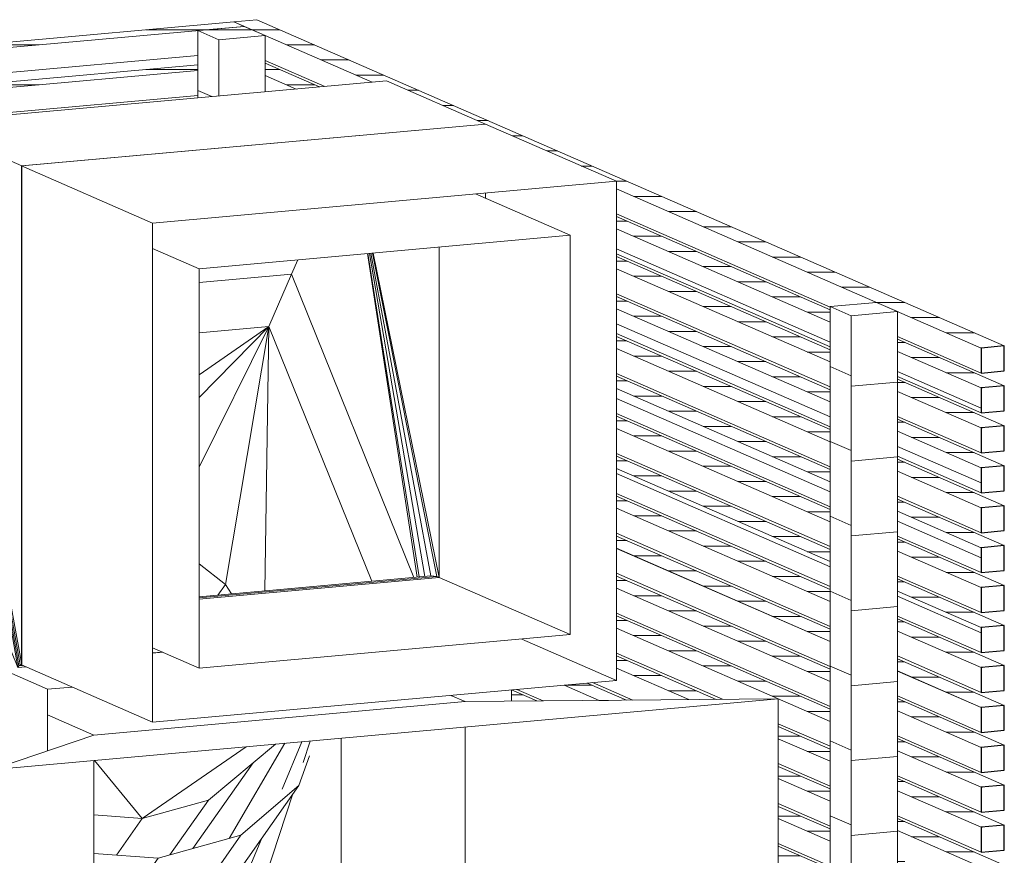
# Model space of a CAD drawing. Header units: millimetres. Extents: x -2180 to 91692, y -6418 to 21859.
# Tile 480 of 482: x 78170 to 80102, y 9728 to 11369. Entities that reach past the tile are written whole.
import ezdxf

# ---------------------------------------------------------------- set-up
doc = ezdxf.new("R2010")
doc.units = ezdxf.units.MM
for name, color, linetype, lineweight in [('Duct Fittings-1', 7, 'Continuous', 9), ('Ducts-1', 7, 'Continuous', 9), ('Generic Models', 7, 'Continuous', 9), ('Generic Models-2', 7, 'Continuous', 25), ('IfcCovering_INSULATION-1', 7, 'Continuous', 9)]:
    doc.layers.add(name, color=color, linetype=linetype, lineweight=lineweight)
doc.layers.add('Generic Models-10', color=7, linetype='Continuous', lineweight=9, true_color=0x404040)
pattern_1 = [(0, (24731.177, -5763.122), (0, 29.76), [])]
pattern_2 = [(0, (24731.177, -5841.53), (0, 29.76), [])]
pattern_3 = [(336.405, (53484.58, 111.28), (0.0007, 147.01774), [])]

# ---------------------------------------------------------------- blocks, each defined once
blk = doc.blocks.new('Family - 3969-2248130-3D-kunsti lähteülesanne')
at = {"layer": 'IfcCovering_INSULATION-1'}
for p, q in [((19705, 10160), (19775.5, 10166.3)), ((19948.4, 10053.7), (19705, 10160)), ((19705, 9179.9), (19705, 10160)), ((19996.7, 10058), (19948.4, 10053.7)), ((19948.4, 10053.7), (19948.4, 9933.2)), ((20858.8, 10030.3), (20858.8, 10052.6)), ((19705, 9179.9), (19837.1, 9122.2))]:
    blk.add_line(p, q, dxfattribs=at)
blk = doc.blocks.new('BAKK-1-080-0801 - 3989-2248132-3D-kunsti lähteülesanne')
at = {"layer": 'Ducts-1'}
for p, q in [((20767.8, 10029.5), (20039.4, 9963.9)), ((20739.6, 10041.8), (20767.8, 10029.5)), ((20039.4, 9963.9), (19948.4, 10003.6)), ((20767.8, 9245.4), (20767.8, 9979.5)), ((20524.4, 9957.6), (20524.4, 9351.7)), ((20039.4, 9913.9), (20039.4, 9179.8)), ((20524.4, 9351.7), (20039.4, 9308)), ((20524.4, 9351.7), (20767.8, 9245.4)), ((20039.4, 9179.8), (20767.8, 9245.4))]:
    blk.add_line(p, q, dxfattribs=at)
blk = doc.blocks.new('DirectShapeType 3998 - 4023-2248134-3D-kunsti lähteülesanne')
at = {"layer": 'Duct Fittings-1'}
for p, q in [((19837.1, 9895.6), (21382.5, 10034.9)), ((20039.4, 9963.9), (20767.8, 10029.5)), ((20767.8, 10029.5), (21382.5, 10034.9)), ((21382.5, 10034.9), (21382.5, 9133.5)), ((20767.8, 9979.5), (20767.8, 9245.4)), ((19837.1, 9895.6), (20039.4, 9963.9)), ((20039.4, 9179.8), (20039.4, 9913.9)), ((19837.1, 8994.3), (19837.1, 9895.6)), ((20767.8, 9245.4), (20039.4, 9179.8)), ((21382.5, 9133.5), (20767.8, 9245.4)), ((20039.4, 9179.8), (19837.1, 8994.3)), ((21382.5, 9133.5), (19837.1, 8994.3))]:
    blk.add_line(p, q, dxfattribs=at)
blk = doc.blocks.new('Family - 4152-2248135-3D-kunsti lähteülesanne')
at = {"layer": 'IfcCovering_INSULATION-1'}
for p, q in [((19703.2, 11166.4), (20613.7, 11248.4)), ((20808, 11163.5), (20613.7, 11248.4)), ((19576.4, 10872.8), (19703.2, 11166.4)), ((19703.2, 11166.4), (19889.7, 10096.3)), ((19703.2, 11166.4), (19891.9, 10099.9)), ((19703.2, 11166.4), (19894.6, 10101.6)), ((19703.2, 11166.4), (19897.6, 10101.4)), ((19703.2, 11166.4), (19897.6, 11081.5)), ((20808, 11163.5), (19897.6, 11081.5)), ((19897.6, 11081.5), (19897.6, 10101.4)), ((20808, 11017.6), (20808, 11028.1)), ((19889.7, 10096.3), (19576.4, 10872.8)), ((20154.6, 10125.1), (20173.6, 10126.8)), ((20154.6, 10124.5), (20174.6, 10126.3)), ((19891.9, 10099.9), (19889.7, 10096.3)), ((19905.9, 10097.7), (19889.7, 10096.3)), ((19894.6, 10101.6), (19891.9, 10099.9)), ((19891.9, 10099.9), (19899.4, 10100.6)), ((19897.6, 10101.4), (19894.6, 10101.6))]:
    blk.add_line(p, q, dxfattribs=at)
blk = doc.blocks.new('DirectShapeType 4064 - 4223-2248137-3D-kunsti lähteülesanne')
at = {"layer": 'Duct Fittings-1'}
for p, q in [((20717, 10273.2), (20717, 10921.9)), ((20673.8, 10274), (20576.1, 10909.2)), ((20677.8, 10274.4), (20577.2, 10909.3)), ((20688.8, 10275.3), (20580.1, 10909.6)), ((20700.6, 10276.4), (20583.1, 10909.8)), ((20712.2, 10275.3), (20586.1, 10910.1)), ((20717, 10273.2), (20587.2, 10910.2)), ((20439.2, 10896.9), (20427.1, 10869)), ((20245.6, 10852.7), (20427.1, 10869)), ((20427.1, 10869), (20667.5, 10273.4)), ((20245.6, 10235.4), (20700.6, 10276.4)), ((20712.2, 10275.3), (20245.6, 10233.2)), ((20245.6, 10230.7), (20717, 10273.2)), ((20700.6, 10276.4), (20712.2, 10275.3)), ((20712.2, 10275.3), (20717, 10273.2))]:
    blk.add_line(p, q, dxfattribs=at)
blk = doc.blocks.new('Family - 19141-2248218-3D-kunsti lähteülesanne')
at = {"layer": 'IfcCovering_INSULATION-1'}
for p, q in [((19705, 10160), (19775.5, 10166.3)), ((19705, 10160), (19616, 9863.4)), ((19705, 10160), (19619.5, 9896.3)), ((19705, 9179.9), (19705, 10160)), ((19439.9, 9276.5), (19368.1, 9037.4)), ((19417.8, 9274.5), (19402.7, 9228)), ((19402.7, 9228), (19368.1, 9037.4)), ((19705, 9179.9), (19368.1, 9037.4)), ((19705, 9179.9), (19455.6, 8910.1)), ((19705, 9179.9), (19533.9, 8778.9)), ((19705, 9179.9), (19649.1, 8609.9)), ((19705, 9179.9), (19823.3, 8588.3)), ((20399.4, 9045), (19997.5, 8641.3)), ((20412.1, 9045.3), (20145.2, 8760.9)), ((19368.1, 9037.4), (19382.2, 8962.4)), ((20355.7, 9041), (19823.3, 8588.3)), ((19997.5, 8641.3), (20145.2, 8760.9)), ((19554.4, 8669.5), (19649.1, 8609.9)), ((19823.3, 8588.3), (19997.5, 8641.3)), ((19649.1, 8609.9), (19823.3, 8588.3))]:
    blk.add_line(p, q, dxfattribs=at)
blk = doc.blocks.new('DirectShapeType 19034 - 19209-2248220-3D-kunsti lähteülesanne')
at = {"layer": 'Duct Fittings-1'}
for p, q in [((20524.4, 9957.6), (20524.4, 9351.7)), ((20414.2, 9947.6), (20304.8, 9761)), ((20447.4, 9950.6), (20408.7, 9857.4)), ((20464, 9952.1), (20450, 9909.6)), ((20429.8, 9848.2), (20258.7, 9327.8)), ((20368.7, 9761.4), (20185.8, 9321.2)), ((20202.8, 9587), (20080.9, 9378.8)), ((20080.9, 9378.8), (20039.4, 9404.9)), ((20122.5, 9315.5), (20080.9, 9378.8)), ((20524.4, 9351.7), (20039.4, 9308))]:
    blk.add_line(p, q, dxfattribs=at)
blk = doc.blocks.new('Family - 25665-2248259-3D-kunsti lähteülesanne')
at = {"layer": 'Generic Models'}
for p, q in [((19636.9, 10408), (19576.2, 10356)), ((19528.4, 10221.1), (19576.2, 10356)), ((19554.4, 10324.9), (19576.2, 10356)), ((19518.4, 10297.1), (19554.4, 10324.9)), ((19457.9, 10273.2), (19530.5, 10306.5)), ((19531.6, 10304.4), (19518.4, 10297.1)), ((19395.4, 10259.6), (19427, 10266.6)), ((19427, 10266.6), (19473.6, 10276.6)), ((19435.2, 10260.6), (19427, 10266.6)), ((19466.8, 10274.9), (19473.6, 10276.6)), ((19507, 10208.3), (19474.5, 10232)), ((19507, 10208.3), (19513.7, 10209.8)), ((19513.7, 10209.8), (19520.1, 10212.7)), ((19520.1, 10212.7), (19525.2, 10216.7)), ((19528.4, 10221.1), (19525.2, 10216.7)), ((20441.6, 9864.9), (20462.1, 9922.7)), ((20297.7, 9660.4), (20441.6, 9864.9)), ((20327.9, 9767.4), (20441.6, 9864.9)), ((20327.9, 9767.4), (20165.6, 9722.1)), ((20039.4, 9731.5), (20165.6, 9722.1)), ((20297.7, 9660.4), (20060.2, 9476.7)), ((20039.4, 9465.1), (20060.2, 9476.7)), ((19457.7, 9275.8), (19468.2, 9278))]:
    blk.add_line(p, q, dxfattribs=at)
at = {"layer": 'IfcCovering_INSULATION-1'}
for p, q in [((19565.1, 10324.6), (19635.2, 10378.8)), ((19568.6, 10334.5), (19635.2, 10379.3)), ((19554.4, 10324.9), (19525.2, 10216.7)), ((19629.1, 10277.2), (19562.2, 10316.5)), ((19473.6, 10276.6), (19518.4, 10297.1)), ((19520.1, 10212.7), (19518.4, 10297.1)), ((19397.1, 10259.7), (19427.6, 10266.2)), ((19513.7, 10209.8), (19473.6, 10276.6)), ((19531, 10228.6), (19628.9, 10273.4)), ((19495.9, 10212.6), (19499.2, 10214.1)), ((20212, 9602.7), (20327.9, 9767.4)), ((20082.7, 9604.4), (20165.6, 9722.1)), ((20297.7, 9660.4), (20212, 9602.7)), ((20039.4, 9621.6), (20082.7, 9604.4)), ((20039.4, 9570.9), (20082.7, 9604.4)), ((20082.7, 9604.4), (20212, 9602.7)), ((20039.4, 9469.2), (20212, 9602.7))]:
    blk.add_line(p, q, dxfattribs=at)
blk = doc.blocks.new('BAKB-1-0801 - 25865-2248261-3D-kunsti lähteülesanne')
at = {"layer": 'Duct Fittings-1'}
for p, q in [((20245.6, 10300.2), (20297.4, 10259.6)), ((19572.6, 10215), (19628, 10257.9)), ((19605.4, 10171.9), (19627.8, 10255.1)), ((20282.7, 10238.7), (20297.4, 10259.6)), ((20297.4, 10259.6), (20309.4, 10241.2)), ((19517.6, 10192.9), (19582.3, 10222.6)), ((19519.8, 10190.9), (19572.6, 10215)), ((19573.9, 10147.5), (19572.6, 10215)), ((19605.4, 10171.9), (19624.5, 10199)), ((19644.7, 10077.6), (19624.5, 10199)), ((19573.9, 10147.5), (19605.4, 10171.9)), ((19630.9, 10058), (19605.4, 10171.9)), ((19548, 10135.7), (19573.9, 10147.5)), ((19608.1, 10040.3), (19573.9, 10147.5)), ((19630.9, 10058), (19644.7, 10077.6)), ((19667.1, 10043.2), (19644.7, 10077.6)), ((19608.1, 10040.3), (19630.9, 10058)), ((19657, 10012.1), (19630.9, 10058)), ((19593.6, 10033.7), (19608.1, 10040.3)), ((19642.6, 9967.5), (19608.1, 10040.3)), ((20233.4, 9741.1), (20351.8, 9909.4)), ((20264.1, 9836), (20134.2, 9799.8)), ((20188.4, 9728.5), (20264.1, 9836)), ((20134.2, 9799.8), (20039.4, 9806.9)), ((20083.9, 9728.2), (20134.2, 9799.8))]:
    blk.add_line(p, q, dxfattribs=at)
blk = doc.blocks.new('DirectShapeType 25875 - 25960-2248263-3D-kunsti lähteülesanne')
at = {"layer": 'Duct Fittings-1'}
for p, q in [((20245.6, 10753.9), (20382.7, 10766.2)), ((20382.7, 10766.2), (20245.6, 10671.4)), ((20382.7, 10766.2), (20245.6, 10626.7)), ((20382.7, 10766.2), (20245.6, 10489.9)), ((20382.7, 10766.2), (20297.4, 10259.6)), ((20382.7, 10766.2), (20374.7, 10247)), ((20382.7, 10766.2), (20584.6, 10266)), ((19642.2, 10496.8), (19624.5, 10199)), ((19650.9, 10475.3), (19644.7, 10077.6)), ((20297.4, 10259.6), (20245.6, 10300.2)), ((20309.4, 10241.2), (20297.4, 10259.6)), ((19624.5, 10199), (19644.7, 10077.6)), ((19678.3, 10077.8), (19644.7, 10077.6)), ((19644.7, 10077.6), (19667.1, 10043.2)), ((20338.1, 9940.8), (20134.2, 9799.8)), ((20395.5, 9946), (20264.1, 9836)), ((20040.6, 9914), (20134.2, 9799.8)), ((20134.2, 9799.8), (20264.1, 9836)), ((20039.4, 9806.9), (20134.2, 9799.8))]:
    blk.add_line(p, q, dxfattribs=at)
blk = doc.blocks.new('katuse varjestus2 - katuse varjestus-2278579-3D-kunsti lähteülesanne')
at = {"layer": 'Generic Models-10'}
h = blk.add_hatch(dxfattribs=at)
h.set_pattern_fill('FP_82', color=256, style=0, pattern_type=2)
h.set_pattern_definition(pattern_1)
h.paths.add_polyline_path([(18331.3, 11174.9), (20334.4, 11355.4), (20313.7, 11364.4), (18310.7, 11183.9)], flags=0)
h = blk.add_hatch(dxfattribs=at)
h.set_pattern_fill('FP_82', color=256, style=0, pattern_type=2)
h.set_pattern_definition(pattern_1)
h.paths.add_polyline_path([(21780.6, 10723.7), (21826.1, 10727.8), (20359.2, 11368.5), (20313.7, 11364.4), (20585.2, 11245.8), (20613.7, 11248.4), (21065, 11050.8), (21065, 11036.3), (21185.8, 10983.5)], flags=0)
h = blk.add_hatch(dxfattribs=at)
h.set_pattern_fill('FP_115', color=256, style=0, pattern_type=2)
h.set_pattern_definition(pattern_1)
h.paths.add_polyline_path([(21525.4, 10787.2), (21616.4, 10795.4), (21575.1, 10813.5), (21484, 10805.3)], flags=0)
h.paths.add_polyline_path([(18372.7, 11156.8), (18463.7, 11165), (18422.4, 11183.1), (18331.3, 11174.9)], flags=0)
h.paths.add_polyline_path([(20284.7, 11329.1), (20375.7, 11337.3), (20333.1, 11355.3), (20243.3, 11347.2)], flags=0)
h = blk.add_hatch(dxfattribs=at)
h.set_pattern_fill('FP_81', color=256, style=0, pattern_type=2)
h.set_pattern_definition([(5.15, (-8510.07, 12039.08), (-0.0009, 147.0184), [])])
h.paths.add_polyline_path([(19226.2, 9207.5), (19227.9, 9217), (19225.4, 9216.8)], flags=0)
h.paths.add_polyline_path([(19223.1, 9246), (19233.3, 9246.9), (19234.4, 9258), (19222.2, 9256.9), (19222.7, 9250.9)], flags=0)
h.paths.add_polyline_path([(18463.7, 10196.9), (19493.9, 10289.7), (19532, 10307.6), (19554.4, 10324.9), (19568.8, 10345.5), (18463.7, 10245.9), (18463.7, 10227.4)], flags=0)
h.paths.add_polyline_path([(18463.7, 10275.3), (19601.8, 10377.8), (19636.9, 10408), (19638.2, 10430.1), (18463.7, 10324.3), (18463.7, 10285.8)], flags=0)
h.paths.add_polyline_path([(18463.7, 10353.7), (19640, 10459.7), (19641.4, 10498.7), (19637.5, 10508.5), (18463.7, 10402.7), (18463.7, 10390.8)], flags=0)
h.paths.add_polyline_path([(18463.7, 10432.1), (19626, 10536.9), (19607, 10584.1), (18463.7, 10481.1), (18463.7, 10469.2)], flags=0)
h.paths.add_polyline_path([(18463.7, 10510.5), (19595.5, 10612.5), (19576.4, 10659.8), (18463.7, 10559.5), (18463.7, 10547.6)], flags=0)
h.paths.add_polyline_path([(18463.7, 10588.9), (19565, 10688.2), (19545.9, 10735.5), (18463.7, 10637.9), (18463.7, 10626)], flags=0)
h.paths.add_polyline_path([(18463.7, 10667.3), (19534.5, 10763.8), (19532, 10770), (19551.1, 10814.3), (18463.7, 10716.3), (18463.7, 10704.4)], flags=0)
h.paths.add_polyline_path([(18463.7, 10745.7), (19564.3, 10844.9), (19586.4, 10895.9), (18463.7, 10794.8), (18463.7, 10782.8)], flags=0)
h.paths.add_polyline_path([(18463.7, 10824.2), (19599.6, 10926.5), (19621.6, 10977.5), (18463.7, 10873.2), (18463.7, 10861.2)], flags=0)
h.paths.add_polyline_path([(18463.7, 10902.6), (19634.8, 11008.1), (19656.9, 11059.1), (18463.7, 10951.6), (18463.7, 10939.6)], flags=0)
h.paths.add_polyline_path([(18463.7, 10981), (19670.1, 11089.7), (19692.1, 11140.7), (18463.7, 11030), (18463.7, 11018.1)], flags=0)
h.paths.add_polyline_path([(18463.7, 11059.4), (20243.3, 11219.8), (20243.3, 11268.8), (18463.7, 11107.9), (18463.7, 11070.9)], flags=0)
h.paths.add_polyline_path([(18463.7, 11137.8), (20243.3, 11298.2), (20243.3, 11347.2), (18422.4, 11183.1), (18463.7, 11165), (18463.7, 11145)], flags=0)
h = blk.add_hatch(dxfattribs=at)
h.set_pattern_fill('FP_116', color=256, style=0, pattern_type=2)
h.set_pattern_definition(pattern_3)
h.paths.add_polyline_path([(20243.3, 11215), (20284.7, 11218.8), (20284.7, 11329.1), (20243.3, 11347.2), (20243.3, 11219.8)], flags=0)
h = blk.add_hatch(dxfattribs=at)
h.set_pattern_fill('FP_118', color=256, style=0, pattern_type=2)
h.set_pattern_definition([(5.15, (-8468.72, 12021.01), (-0.0009, 147.0184), [])])
h.paths.add_polyline_path([(20347.2, 8976.1), (20375.7, 8978.6), (20375.7, 9006.5), (20354, 8983.4)], flags=0)
h.paths.add_polyline_path([(20284.7, 11218.8), (20375.7, 11227), (20375.7, 11337.3), (20284.7, 11329.1), (20284.7, 11223.5)], flags=0)
h = blk.add_hatch(dxfattribs=at)
h.set_pattern_fill('FP_98', color=256, style=0, pattern_type=2)
h.set_pattern_definition([(336.405, (53575.63, 119.49), (0.0007, 147.01774), [])])
h.paths.add_polyline_path([(21780.6, 8322.4), (21780.6, 8371.4), (21616.4, 8443.1), (21616.4, 8436.7), (21537.7, 8428.5), (21740.4, 8340)], flags=0)
h.paths.add_polyline_path([(21780.6, 8400.8), (21780.6, 8449.8), (21616.4, 8521.5), (21616.4, 8472.5), (21740.4, 8418.4)], flags=0)
h.paths.add_polyline_path([(21484, 8451.9), (21484, 8501), (20375.7, 8985), (20375.7, 8978.6), (20347.2, 8976.1), (20328.8, 8956.5), (21463.1, 8461.1)], flags=0)
h.paths.add_polyline_path([(21780.6, 8479.2), (21780.6, 8528.2), (21616.4, 8599.9), (21616.4, 8550.9), (21740.4, 8496.8)], flags=0)
h.paths.add_polyline_path([(21484, 8530.4), (21484, 8579.4), (20413, 9046.2), (20381, 9012.1), (21463.1, 8539.5)], flags=0)
h.paths.add_polyline_path([(21780.6, 8557.7), (21780.6, 8606.7), (21616.4, 8678.3), (21616.4, 8629.3), (21740.4, 8575.2)], flags=0)
h.paths.add_polyline_path([(21484, 8608.8), (21484, 8657.8), (20563.7, 9059.8), (20470.7, 9051.4), (21463.1, 8617.9)], flags=0)
h.paths.add_polyline_path([(21780.6, 8636.1), (21780.6, 8685.1), (21616.4, 8756.8), (21616.4, 8707.8), (21740.4, 8653.6)], flags=0)
h.paths.add_polyline_path([(21484, 8687.2), (21484, 8736.2), (20712.5, 9073.2), (20619.5, 9064.8), (21476.4, 8690.5)], flags=0)
h.paths.add_polyline_path([(21780.6, 8714.5), (21780.6, 8763.5), (21616.4, 8835.2), (21616.4, 8786.2), (21740.4, 8732)], flags=0)
h.paths.add_polyline_path([(21484, 8765.6), (21484, 8814.6), (20861.3, 9086.6), (20768.3, 9078.2), (21463.1, 8774.7)], flags=0)
h.paths.add_polyline_path([(21780.6, 8792.9), (21780.6, 8841.9), (21616.4, 8913.6), (21616.4, 8864.6), (21740.4, 8810.4)], flags=0)
h.paths.add_polyline_path([(21484, 8844), (21484, 8893), (21010.1, 9100), (20917.1, 9091.6), (21463.1, 8853.1)], flags=0)
h.paths.add_polyline_path([(21780.6, 8871.3), (21780.6, 8920.3), (21616.4, 8992), (21616.4, 8943), (21740.4, 8888.9)], flags=0)
h.paths.add_polyline_path([(21484, 8922.4), (21484, 8971.4), (21159, 9113.4), (21065.9, 9105), (21463.1, 8931.6)], flags=0)
h.paths.add_polyline_path([(21780.6, 8949.7), (21780.6, 8998.7), (21616.4, 9070.4), (21616.4, 9021.4), (21740.4, 8967.3)], flags=0)
h.paths.add_polyline_path([(21484, 9000.8), (21484, 9049.8), (21307.8, 9126.8), (21214.8, 9118.4), (21463.1, 9010)], flags=0)
h.paths.add_polyline_path([(21780.6, 9028.1), (21780.6, 9077.1), (21616.4, 9148.8), (21616.4, 9099.8), (21741.3, 9045.3)], flags=0)
h.paths.add_polyline_path([(21484, 9079.2), (21484, 9128.2), (21382.5, 9172.6), (21382.5, 9133.5), (21363.6, 9131.8), (21463.1, 9088.4)], flags=0)
h.paths.add_polyline_path([(21780.6, 9106.5), (21780.6, 9155.5), (21616.4, 9227.2), (21616.4, 9178.2), (21740.4, 9124.1)], flags=0)
h.paths.add_polyline_path([(21484, 9157.6), (21484, 9206.6), (21382.5, 9251), (21382.5, 9202), (21463.1, 9166.8)], flags=0)
h.paths.add_polyline_path([(21780.6, 9184.9), (21780.6, 9233.9), (21616.4, 9305.6), (21616.4, 9256.6), (21740.4, 9202.5)], flags=0)
h.paths.add_polyline_path([(21484, 9236), (21484, 9285), (21382.5, 9328.6), (21382.5, 9280.4), (21463.1, 9245.2)], flags=0)
h.paths.add_polyline_path([(21780.6, 9263.3), (21780.6, 9312.3), (21616.4, 9384), (21616.4, 9335), (21740.4, 9280.9)], flags=0)
h.paths.add_polyline_path([(21484, 9314.5), (21484, 9363.5), (21382.5, 9407.8), (21382.5, 9358.8), (21463.1, 9323.6)], flags=0)
h.paths.add_polyline_path([(21780.6, 9341.7), (21780.6, 9390.8), (21616.4, 9462.4), (21616.4, 9413.4), (21740.4, 9359.3)], flags=0)
h.paths.add_polyline_path([(21484, 9392.9), (21484, 9441.9), (21382.5, 9486.2), (21382.5, 9437.2), (21463.1, 9402)], flags=0)
h.paths.add_polyline_path([(21780.6, 9420.2), (21780.6, 9469.2), (21616.4, 9540.9), (21616.4, 9491.8), (21740.4, 9437.7)], flags=0)
h.paths.add_polyline_path([(21484, 9471.3), (21484, 9520.3), (21382.5, 9564.6), (21382.5, 9515.6), (21463.1, 9480.4)], flags=0)
h.paths.add_polyline_path([(21780.6, 9498.6), (21780.6, 9547.6), (21616.4, 9619.3), (21616.4, 9570.3), (21740.4, 9516.1)], flags=0)
h.paths.add_polyline_path([(21484, 9549.7), (21484, 9598.7), (21382.5, 9643), (21382.5, 9594), (21463.1, 9558.8)], flags=0)
h.paths.add_polyline_path([(21780.6, 9577), (21780.6, 9626), (21616.4, 9697.7), (21616.4, 9648.7), (21740.4, 9594.5)], flags=0)
h.paths.add_polyline_path([(21484, 9628.1), (21484, 9677.1), (21382.5, 9721.4), (21382.5, 9672.4), (21421.5, 9655.4)], flags=0)
h.paths.add_polyline_path([(21780.6, 9655.4), (21780.6, 9704.4), (21616.4, 9776.1), (21616.4, 9727.1), (21740.4, 9673)], flags=0)
h.paths.add_polyline_path([(21484, 9706.5), (21484, 9755.5), (21382.5, 9799.9), (21382.5, 9750.8), (21421.5, 9733.8)], flags=0)
h.paths.add_polyline_path([(21780.6, 9733.8), (21780.6, 9782.8), (21616.4, 9854.5), (21616.4, 9805.5), (21740.4, 9751.4)], flags=0)
h.paths.add_polyline_path([(21484, 9784.9), (21484, 9833.9), (21382.5, 9878.3), (21382.5, 9829.3), (21421.5, 9812.2)], flags=0)
h.paths.add_polyline_path([(21780.6, 9812.2), (21780.6, 9861.2), (21616.4, 9932.1), (21616.4, 9883.9), (21740.4, 9829.8)], flags=0)
h.paths.add_polyline_path([(21484, 9863.3), (21484, 9912.3), (21382.5, 9956.7), (21382.5, 9907.7), (21421.5, 9890.6)], flags=0)
h.paths.add_polyline_path([(21780.6, 9890.6), (21780.6, 9939.6), (21616.4, 10011.3), (21616.4, 9962.3), (21740.4, 9908.2)], flags=0)
h.paths.add_polyline_path([(21484, 9941.7), (21484, 9990.7), (21065, 10173.7), (21065, 10124.7), (21272.9, 10034), (21382.5, 10034.9), (21382.5, 9986.1), (21421.5, 9969)], flags=0)
h.paths.add_polyline_path([(21780.6, 9969), (21780.6, 10018), (21616.4, 10089.7), (21616.4, 10040.7), (21740.4, 9986.6)], flags=0)
h.paths.add_polyline_path([(21484, 10020.1), (21484, 10069.1), (21065, 10252.2), (21065, 10203.2), (21421.5, 10047.4)], flags=0)
h.paths.add_polyline_path([(20920.9, 10030.9), (21030.9, 10031.8), (20962.1, 10061.9), (20869.1, 10053.5), (20911.7, 10034.9)], flags=0)
h.paths.add_polyline_path([(21096.9, 10032.4), (21206.9, 10033.4), (21065, 10095.3), (21065, 10071.2), (21017.9, 10066.9), (21091.2, 10034.9)], flags=0)
h.paths.add_polyline_path([(21780.6, 10047.4), (21780.6, 10096.4), (21616.4, 10168.1), (21616.4, 10119.1), (21740.4, 10065)], flags=0)
h.paths.add_polyline_path([(21484, 10098.5), (21484, 10147.6), (21065, 10330.6), (21065, 10281.6), (21421.5, 10125.8)], flags=0)
h.paths.add_polyline_path([(21780.6, 10125.8), (21780.6, 10174.9), (21616.4, 10246.5), (21616.4, 10197.5), (21740.4, 10143.4)], flags=0)
h.paths.add_polyline_path([(21484, 10177), (21484, 10226), (21065, 10409), (21065, 10360), (21421.5, 10204.3)], flags=0)
h.paths.add_polyline_path([(21780.6, 10204.3), (21780.6, 10253.3), (21616.4, 10325), (21616.4, 10275.9), (21740.4, 10221.8)], flags=0)
h.paths.add_polyline_path([(21484, 10255.4), (21484, 10304.4), (21065, 10487.4), (21065, 10438.4), (21421.5, 10282.7)], flags=0)
h.paths.add_polyline_path([(21780.6, 10282.7), (21780.6, 10331.7), (21616.4, 10403.4), (21616.4, 10354.4), (21740.4, 10300.2)], flags=0)
h.paths.add_polyline_path([(21484, 10333.8), (21484, 10382.8), (21065, 10565.8), (21065, 10516.8), (21421.5, 10361.1)], flags=0)
h.paths.add_polyline_path([(21780.6, 10361.1), (21780.6, 10410.1), (21616.4, 10481.8), (21616.4, 10432.8), (21740.4, 10378.6)], flags=0)
h.paths.add_polyline_path([(21484, 10412.2), (21484, 10461.2), (21065, 10644.2), (21065, 10595.2), (21421.5, 10439.5)], flags=0)
h.paths.add_polyline_path([(21780.6, 10439.5), (21780.6, 10488.5), (21616.4, 10560.2), (21616.4, 10511.2), (21740.4, 10457.1)], flags=0)
h.paths.add_polyline_path([(21484, 10490.6), (21484, 10539.6), (21065, 10722.6), (21065, 10673.6), (21421.5, 10517.9)], flags=0)
h.paths.add_polyline_path([(21780.6, 10517.9), (21780.6, 10566.9), (21616.4, 10638.6), (21616.4, 10589.6), (21740.4, 10535.5)], flags=0)
h.paths.add_polyline_path([(21484, 10569), (21484, 10618), (21065, 10801), (21065, 10752), (21421.5, 10596.3)], flags=0)
h.paths.add_polyline_path([(21780.6, 10596.3), (21780.6, 10645.3), (21616.4, 10717), (21616.4, 10668), (21740.4, 10613.9)], flags=0)
h.paths.add_polyline_path([(21484, 10647.4), (21484, 10696.4), (21065, 10879.4), (21065, 10830.4), (21421.5, 10674.7)], flags=0)
h.paths.add_polyline_path([(21780.6, 10674.7), (21780.6, 10723.7), (21616.4, 10795.4), (21616.4, 10746.4)], flags=0)
h.paths.add_polyline_path([(21484, 10725.8), (21484, 10774.8), (21065, 10957.8), (21065, 10908.8), (21343.5, 10787.2)], flags=0)
h.paths.add_polyline_path([(21484, 10804.2), (21484, 10805.3), (21575.1, 10813.5), (21065, 11036.3), (21065, 10987.2), (21482.1, 10805.1)], flags=0)
h.paths.add_polyline_path([(20375.7, 11227), (20436.4, 11232.4), (20375.7, 11258.9), (20375.7, 11248.4)], flags=0)
h.paths.add_polyline_path([(20492.2, 11237.5), (20585.2, 11245.8), (20375.7, 11337.3), (20375.7, 11288.3), (20486.9, 11239.8)], flags=0)
h = blk.add_hatch(dxfattribs=at)
h.set_pattern_fill('FP_83', color=256, style=0, pattern_type=2)
h.set_pattern_definition(pattern_2)
h.paths.add_polyline_path([(18331.3, 11096.5), (18331.3, 11107.4), (18310.7, 11105.5)], flags=0)
h.paths.add_polyline_path([(18463.7, 11108.4), (20243.3, 11268.8), (20243.3, 11279.7), (18463.7, 11119.3), (18463.7, 11111.6)], flags=0)
h = blk.add_hatch(dxfattribs=at)
h.set_pattern_fill('FP_83', color=256, style=0, pattern_type=2)
h.set_pattern_definition(pattern_2)
h.paths.add_polyline_path([(21780.6, 10645.3), (21826.1, 10649.4), (21616.4, 10741), (21616.4, 10717), (21713.3, 10674.7)], flags=0)
h.paths.add_polyline_path([(21484, 10774.8), (21484, 10798.8), (21065, 10981.8), (21065, 10957.8), (21455.7, 10787.2)], flags=0)
h.paths.add_polyline_path([(20436.4, 11232.4), (20481.9, 11236.5), (20375.7, 11282.9), (20375.7, 11258.9), (20399.8, 11248.4)], flags=0)
h = blk.add_hatch(dxfattribs=at)
h.set_pattern_fill('FP_85', color=256, style=0, pattern_type=2)
h.set_pattern_definition([(0, (24731.177, -5919.94), (0, 29.76), [])])
h.paths.add_polyline_path([(21780.6, 10566.9), (21826.1, 10571), (21616.4, 10662.6), (21616.4, 10638.6), (21749.9, 10580.3)], flags=0)
h.paths.add_polyline_path([(21484, 10696.4), (21484, 10720.4), (21065, 10903.4), (21065, 10879.4), (21421.5, 10723.7)], flags=0)
h = blk.add_hatch(dxfattribs=at)
h.set_pattern_fill('FP_86', color=256, style=0, pattern_type=2)
h.set_pattern_definition([(0, (24731.177, -5998.35), (0, 29.76), [])])
h.paths.add_polyline_path([(21780.6, 10488.5), (21826.1, 10492.6), (21616.4, 10584.2), (21616.4, 10560.2), (21740.4, 10506.1)], flags=0)
h.paths.add_polyline_path([(21484, 10618), (21484, 10642), (21065, 10825), (21065, 10801), (21430, 10641.6)], flags=0)
h = blk.add_hatch(dxfattribs=at)
h.set_pattern_fill('FP_116', color=256, style=0, pattern_type=2)
h.set_pattern_definition(pattern_3)
h.paths.add_polyline_path([(21525.4, 8428.5), (21525.4, 10787.2), (21484, 10804.2), (21484, 8446.6)], flags=0)
h = blk.add_hatch(dxfattribs=at)
h.set_pattern_fill('FP_117', color=256, style=0, pattern_type=2)
h.set_pattern_definition([(5.15, (-7228.01, 11479.1), (-0.0009, 147.0184), [])])
h.paths.add_polyline_path([(21525.4, 8428.5), (21616.4, 8436.7), (21616.4, 10795.4), (21525.4, 10786.2), (21525.4, 8433.9)], flags=0)
h = blk.add_hatch(dxfattribs=at)
h.set_pattern_fill('FP_87', color=256, style=0, pattern_type=2)
h.set_pattern_definition([(0, (24731.177, -6076.76), (0, 29.76), [])])
h.paths.add_polyline_path([(21780.6, 10410.1), (21826.1, 10414.2), (21616.4, 10505.8), (21616.4, 10481.8), (21740.4, 10427.6)], flags=0)
h.paths.add_polyline_path([(21484, 10539.6), (21484, 10563.6), (21065, 10746.6), (21065, 10722.6), (21421.5, 10566.9)], flags=0)
h = blk.add_hatch(dxfattribs=at)
h.set_pattern_fill('FP_88', color=256, style=0, pattern_type=2)
h.set_pattern_definition([(0, (24731.177, -6155.17), (0, 29.76), [])])
h.paths.add_polyline_path([(21780.6, 10331.7), (21826.1, 10335.8), (21616.4, 10427.3), (21616.4, 10403.4), (21740.4, 10349.2)], flags=0)
h.paths.add_polyline_path([(21484, 10461.2), (21484, 10485.2), (21065, 10668.2), (21065, 10644.2), (21421.5, 10488.5)], flags=0)
h = blk.add_hatch(dxfattribs=at)
h.set_pattern_fill('FP_89', color=256, style=0, pattern_type=2)
h.set_pattern_definition([(0, (24731.177, -6233.58), (0, 29.76), [])])
h.paths.add_polyline_path([(21780.6, 10253.3), (21826.1, 10257.4), (21616.4, 10348.9), (21616.4, 10325), (21740.4, 10270.8)], flags=0)
h.paths.add_polyline_path([(21484, 10382.8), (21484, 10406.8), (21065, 10589.8), (21065, 10565.8), (21421.5, 10410.1)], flags=0)
h = blk.add_hatch(dxfattribs=at)
h.set_pattern_fill('FP_90', color=256, style=0, pattern_type=2)
h.set_pattern_definition([(0, (24731.177, -6311.99), (0, 29.76), [])])
h.paths.add_polyline_path([(21780.6, 10174.9), (21826.1, 10179), (21616.4, 10270.5), (21616.4, 10246.5), (21740.4, 10192.4)], flags=0)
h.paths.add_polyline_path([(21484, 10304.4), (21484, 10328.4), (21065, 10511.4), (21065, 10487.4), (21421.5, 10331.7)], flags=0)
h = blk.add_hatch(dxfattribs=at)
h.set_pattern_fill('FP_91', color=256, style=0, pattern_type=2)
h.set_pattern_definition([(0, (24731.177, -6390.4), (0, 29.76), [])])
h.paths.add_polyline_path([(21780.6, 10096.4), (21826.1, 10100.5), (21616.4, 10192.1), (21616.4, 10168.1), (21740.4, 10114)], flags=0)
h.paths.add_polyline_path([(21484, 10226), (21484, 10249.9), (21065, 10433), (21065, 10409), (21421.5, 10253.3)], flags=0)
h = blk.add_hatch(dxfattribs=at)
h.set_pattern_fill('FP_92', color=256, style=0, pattern_type=2)
h.set_pattern_definition([(0, (24731.177, -6468.81), (0, 29.76), [])])
h.paths.add_polyline_path([(21780.6, 10018), (21826.1, 10022.1), (21616.4, 10113.7), (21616.4, 10089.7), (21740.4, 10035.6)], flags=0)
h.paths.add_polyline_path([(21484, 10147.6), (21484, 10171.5), (21065, 10354.6), (21065, 10330.6), (21421.5, 10174.9)], flags=0)
h = blk.add_hatch(dxfattribs=at)
h.set_pattern_fill('FP_93', color=256, style=0, pattern_type=2)
h.set_pattern_definition([(0, (24731.177, -6547.22), (0, 29.76), [])])
h.paths.add_polyline_path([(21780.6, 9939.6), (21826.1, 9943.7), (21616.4, 10035.3), (21616.4, 10011.3), (21740.4, 9957.2)], flags=0)
h.paths.add_polyline_path([(21484, 10069.1), (21484, 10093.1), (21065, 10276.1), (21065, 10252.2), (21421.5, 10096.4)], flags=0)
h = blk.add_hatch(dxfattribs=at)
h.set_pattern_fill('FP_94', color=256, style=0, pattern_type=2)
h.set_pattern_definition([(0, (24731.177, -6625.628), (0, 29.76), [])])
h.paths.add_polyline_path([(21780.6, 9861.2), (21826.1, 9865.3), (21616.4, 9956.9), (21616.4, 9932.9), (21749.9, 9874.6)], flags=0)
h.paths.add_polyline_path([(21484, 9990.7), (21484, 10014.7), (21065, 10197.7), (21065, 10173.7), (21421.5, 10018)], flags=0)
h = blk.add_hatch(dxfattribs=at)
h.set_pattern_fill('FP_95', color=256, style=0, pattern_type=2)
h.set_pattern_definition([(0, (24731.177, -6704.038), (0, 29.76), [])])
h.paths.add_polyline_path([(21780.6, 9782.8), (21826.1, 9786.9), (21616.4, 9878.5), (21616.4, 9854.5), (21740.4, 9800.4)], flags=0)
h.paths.add_polyline_path([(21484, 9912.3), (21484, 9936.3), (21382.5, 9980.7), (21382.5, 9956.7), (21438.7, 9932.1)], flags=0)
h.paths.add_polyline_path([(21206.9, 10033.4), (21258.3, 10034.9), (21065, 10119.3), (21065, 10095.3), (21203.4, 10034.9)], flags=0)
h = blk.add_hatch(dxfattribs=at)
h.set_pattern_fill('FP_99', color=256, style=0, pattern_type=2)
h.set_pattern_definition([(0, (24731.177, -6860.857), (0, 29.76), [])])
h.paths.add_polyline_path([(21780.6, 9626), (21826.1, 9630.1), (21616.4, 9721.7), (21616.4, 9697.7), (21740.4, 9643.6)], flags=0)
h.paths.add_polyline_path([(21484, 9755.5), (21484, 9779.5), (21382.5, 9823.8), (21382.5, 9799.9), (21421.5, 9782.8)], flags=0)
h.paths.add_polyline_path([(20858.8, 10030.3), (20908.6, 10030.8), (20858.8, 10052.6), (20858.8, 10034.9)], flags=0)
h = blk.add_hatch(dxfattribs=at)
h.set_pattern_fill('FP_96', color=256, style=0, pattern_type=2)
h.set_pattern_definition([(0, (24731.177, -6782.448), (0, 29.76), [])])
h.paths.add_polyline_path([(21780.6, 9704.4), (21826.1, 9708.5), (21616.4, 9800.1), (21616.4, 9776.1), (21740.4, 9722)], flags=0)
h.paths.add_polyline_path([(21484, 9833.9), (21484, 9857.9), (21382.5, 9902.2), (21382.5, 9878.3), (21421.5, 9861.2)], flags=0)
h.paths.add_polyline_path([(21030.9, 10031.8), (21084.8, 10032.3), (21007.6, 10066), (20962.1, 10061.9), (21023.9, 10034.9)], flags=0)
h = blk.add_hatch(dxfattribs=at)
h.set_pattern_fill('FP_100', color=256, style=0, pattern_type=2)
h.set_pattern_definition([(0, (24731.177, -6939.267), (0, 29.76), [])])
h.paths.add_polyline_path([(21780.6, 9547.6), (21826.1, 9551.7), (21616.4, 9643.3), (21616.4, 9619.3), (21740.4, 9565.1)], flags=0)
h.paths.add_polyline_path([(21484, 9677.1), (21484, 9701.1), (21382.5, 9745.4), (21382.5, 9721.4), (21421.5, 9704.4)], flags=0)
at = {"layer": 'Generic Models'}
for p, q in [((18310.7, 11183.9), (20313.7, 11364.4)), ((20359.2, 11368.5), (20313.7, 11364.4)), ((20334.4, 11355.4), (20313.7, 11364.4)), ((20585.2, 11245.8), (20313.7, 11364.4)), ((20359.2, 11368.5), (21826.1, 10727.8)), ((20334.4, 11355.4), (18331.3, 11174.9)), ((20334.4, 11355.4), (20243.3, 11347.2)), ((20243.3, 11347.2), (20284.7, 11329.1)), ((20243.3, 11347.2), (20243.3, 11215)), ((20375.7, 11337.3), (20334.4, 11355.4)), ((20284.7, 11329.1), (20375.7, 11337.3)), ((20284.7, 11218.8), (20284.7, 11329.1)), ((20375.7, 11227), (20375.7, 11337.3)), ((18463.7, 11137.8), (20243.3, 11298.2)), ((20375.7, 11288.3), (20492.2, 11237.5)), ((18463.7, 11119.3), (20243.3, 11279.7)), ((20243.3, 11268.8), (18463.7, 11108.4)), ((20375.7, 11282.9), (20481.9, 11236.5)), ((20436.4, 11232.4), (20375.7, 11258.9)), ((18463.7, 11059.4), (20243.3, 11219.8)), ((21780.6, 10723.7), (21065, 11036.3)), ((21065, 10987.2), (21484, 10804.2)), ((21065, 10981.8), (21484, 10798.8)), ((21484, 10774.8), (21065, 10957.8)), ((21065, 10908.8), (21484, 10725.8)), ((21065, 10903.4), (21484, 10720.4)), ((21484, 10696.4), (21065, 10879.4)), ((21065, 10830.4), (21484, 10647.4)), ((21065, 10825), (21484, 10642)), ((21575.1, 10813.5), (21484, 10805.3)), ((21484, 10805.3), (21525.4, 10787.2)), ((21484, 10805.3), (21484, 8446.6)), ((21616.4, 10795.4), (21575.1, 10813.5)), ((21484, 10618), (21065, 10801)), ((21525.4, 10787.2), (21616.4, 10795.4)), ((21525.4, 8428.5), (21525.4, 10787.2)), ((21616.4, 8436.7), (21616.4, 10795.4)), ((21065, 10752), (21484, 10569)), ((21065, 10746.6), (21484, 10563.6)), ((21616.4, 10746.4), (21780.6, 10674.7)), ((21616.4, 10741), (21826.1, 10649.4)), ((21484, 10539.6), (21065, 10722.6)), ((21780.6, 10645.3), (21616.4, 10717)), ((21065, 10673.6), (21484, 10490.6)), ((21065, 10668.2), (21484, 10485.2)), ((21616.4, 10668), (21780.6, 10596.3)), ((21616.4, 10662.6), (21826.1, 10571)), ((21484, 10461.2), (21065, 10644.2)), ((21780.6, 10566.9), (21616.4, 10638.6)), ((21065, 10595.2), (21484, 10412.2)), ((21065, 10589.8), (21484, 10406.8)), ((21616.4, 10589.6), (21780.6, 10517.9)), ((21616.4, 10584.2), (21826.1, 10492.6)), ((21484, 10382.8), (21065, 10565.8)), ((21780.6, 10488.5), (21616.4, 10560.2)), ((21065, 10516.8), (21484, 10333.8)), ((21065, 10511.4), (21484, 10328.4)), ((21616.4, 10511.2), (21780.6, 10439.5)), ((21616.4, 10505.8), (21826.1, 10414.2)), ((21484, 10304.4), (21065, 10487.4)), ((21780.6, 10410.1), (21616.4, 10481.8)), ((21065, 10438.4), (21484, 10255.4)), ((21065, 10433), (21484, 10249.9)), ((21616.4, 10432.8), (21780.6, 10361.1)), ((21616.4, 10427.3), (21826.1, 10335.8)), ((21484, 10226), (21065, 10409)), ((21780.6, 10331.7), (21616.4, 10403.4)), ((21065, 10360), (21484, 10177)), ((21065, 10354.6), (21484, 10171.5)), ((21616.4, 10354.4), (21780.6, 10282.7)), ((21616.4, 10348.9), (21826.1, 10257.4)), ((21484, 10147.6), (21065, 10330.6)), ((21780.6, 10253.3), (21616.4, 10325)), ((21065, 10281.6), (21484, 10098.5)), ((21065, 10276.1), (21484, 10093.1)), ((21616.4, 10275.9), (21780.6, 10204.3)), ((21616.4, 10270.5), (21826.1, 10179)), ((21484, 10069.1), (21065, 10252.2)), ((21780.6, 10174.9), (21616.4, 10246.5)), ((21065, 10203.2), (21484, 10020.1)), ((21065, 10197.7), (21484, 10014.7)), ((21616.4, 10197.5), (21780.6, 10125.8)), ((21616.4, 10192.1), (21826.1, 10100.5)), ((21484, 9990.7), (21065, 10173.7)), ((21780.6, 10096.4), (21616.4, 10168.1)), ((21065, 10124.7), (21272.9, 10034)), ((21065, 10119.3), (21260.7, 10033.8)), ((21616.4, 10119.1), (21780.6, 10047.4)), ((21616.4, 10113.7), (21826.1, 10022.1)), ((21206.9, 10033.4), (21065, 10095.3)), ((21780.6, 10018), (21616.4, 10089.7)), ((20858.8, 10052.6), (20908.6, 10030.8)), ((20869.1, 10053.5), (20920.9, 10030.9)), ((21030.9, 10031.8), (20962.1, 10061.9)), ((21007.6, 10066), (21084.8, 10032.3)), ((21017.9, 10066.9), (21096.9, 10032.4)), ((21616.4, 10040.7), (21780.6, 9969)), ((21616.4, 10035.3), (21826.1, 9943.7)), ((21780.6, 9939.6), (21616.4, 10011.3)), ((21382.5, 9986.1), (21484, 9941.7)), ((21382.5, 9980.7), (21484, 9936.3)), ((21484, 9912.3), (21382.5, 9956.7)), ((21616.4, 9962.3), (21780.6, 9890.6)), ((21616.4, 9956.9), (21826.1, 9865.3)), ((21780.6, 9861.2), (21616.4, 9932.9)), ((21382.5, 9907.7), (21484, 9863.3)), ((21382.5, 9902.2), (21484, 9857.9)), ((21484, 9833.9), (21382.5, 9878.3)), ((21616.4, 9883.9), (21780.6, 9812.2)), ((21616.4, 9878.5), (21826.1, 9786.9)), ((21780.6, 9782.8), (21616.4, 9854.5)), ((21382.5, 9829.3), (21484, 9784.9)), ((21382.5, 9823.8), (21484, 9779.5)), ((21484, 9755.5), (21382.5, 9799.9)), ((21616.4, 9805.5), (21780.6, 9733.8)), ((21616.4, 9800.1), (21826.1, 9708.5)), ((21780.6, 9704.4), (21616.4, 9776.1)), ((21382.5, 9750.8), (21484, 9706.5)), ((21382.5, 9745.4), (21484, 9701.1))]:
    blk.add_line(p, q, dxfattribs=at)
at = {"layer": 'Generic Models-2'}
for p, q in [((21826.1, 10727.8), (21780.6, 10723.7)), ((21826.1, 10678.8), (21826.1, 10727.8)), ((21780.6, 10723.7), (21780.6, 10674.7)), ((21780.6, 10674.7), (21826.1, 10678.8)), ((21826.1, 10649.4), (21780.6, 10645.3)), ((21826.1, 10600.4), (21826.1, 10649.4)), ((21780.6, 10645.3), (21780.6, 10596.3)), ((21780.6, 10596.3), (21826.1, 10600.4)), ((21826.1, 10571), (21780.6, 10566.9)), ((21826.1, 10522), (21826.1, 10571)), ((21780.6, 10566.9), (21780.6, 10517.9)), ((21780.6, 10517.9), (21826.1, 10522)), ((21826.1, 10492.6), (21780.6, 10488.5)), ((21780.6, 10488.5), (21780.6, 10439.5)), ((21826.1, 10443.6), (21826.1, 10492.6)), ((21780.6, 10439.5), (21826.1, 10443.6)), ((21826.1, 10414.2), (21780.6, 10410.1)), ((21780.6, 10410.1), (21780.6, 10361.1)), ((21826.1, 10365.2), (21826.1, 10414.2)), ((21780.6, 10361.1), (21826.1, 10365.2)), ((21826.1, 10335.8), (21780.6, 10331.7)), ((21780.6, 10331.7), (21780.6, 10282.7)), ((21826.1, 10286.8), (21826.1, 10335.8)), ((21780.6, 10282.7), (21826.1, 10286.8)), ((21826.1, 10257.4), (21780.6, 10253.3)), ((21780.6, 10253.3), (21780.6, 10204.3)), ((21826.1, 10208.4), (21826.1, 10257.4)), ((21780.6, 10204.3), (21826.1, 10208.4)), ((21826.1, 10179), (21780.6, 10174.9)), ((21780.6, 10174.9), (21780.6, 10125.8)), ((21826.1, 10129.9), (21826.1, 10179)), ((21780.6, 10125.8), (21826.1, 10129.9)), ((21826.1, 10100.5), (21780.6, 10096.4)), ((21780.6, 10096.4), (21780.6, 10047.4)), ((21826.1, 10051.5), (21826.1, 10100.5)), ((21780.6, 10047.4), (21826.1, 10051.5)), ((21826.1, 10022.1), (21780.6, 10018)), ((21780.6, 10018), (21780.6, 9969)), ((21826.1, 9973.1), (21826.1, 10022.1)), ((21780.6, 9969), (21826.1, 9973.1)), ((21826.1, 9943.7), (21780.6, 9939.6)), ((21780.6, 9939.6), (21780.6, 9890.6)), ((21826.1, 9894.7), (21826.1, 9943.7)), ((21780.6, 9890.6), (21826.1, 9894.7)), ((21826.1, 9865.3), (21780.6, 9861.2)), ((21780.6, 9861.2), (21780.6, 9812.2)), ((21826.1, 9816.3), (21826.1, 9865.3)), ((21780.6, 9812.2), (21826.1, 9816.3)), ((21826.1, 9786.9), (21780.6, 9782.8)), ((21780.6, 9782.8), (21780.6, 9733.8)), ((21826.1, 9737.9), (21826.1, 9786.9)), ((21780.6, 9733.8), (21826.1, 9737.9))]:
    blk.add_line(p, q, dxfattribs=at)

msp = doc.modelspace()

# ---------------------------------------------------------------- linework, layer by layer
at = {"layer": 'Ducts-1'}
for p, q in [((79063.9, 11026.3), (79249.9, 10945.1)), ((78521.5, 10879.4), (79249.9, 10945.1)), ((79249.9, 10945.1), (79249.9, 10161)), ((78521.5, 10879.4), (78430.5, 10919.2)), ((78992.9, 10921.9), (78992.9, 10273.2)), ((78521.5, 10095.3), (78521.5, 10879.4)), ((78703, 10869), (78521.5, 10852.7)), ((78658.6, 10766.2), (78703, 10869)), ((78943.4, 10273.4), (78703, 10869)), ((78521.5, 10753.9), (78658.6, 10766.2)), ((78658.6, 10766.2), (78860.5, 10266)), ((78992.9, 10273.2), (78521.5, 10230.7)), ((78992.9, 10273.2), (79249.9, 10161)), ((79249.9, 10161), (78521.5, 10095.3)), ((78430.5, 10135.1), (78521.5, 10095.3))]:
    msp.add_line(p, q, dxfattribs=at)
at = {"layer": 'Generic Models'}
for p, q in [((78430.5, 10969.2), (79340.9, 11051.3)), ((79340.9, 11051.3), (79340.9, 10071.2)), ((78430.5, 9989.1), (78430.5, 10969.2)), ((79340.9, 10071.2), (78430.5, 9989.1))]:
    msp.add_line(p, q, dxfattribs=at)
at = {"layer": 'IfcCovering_INSULATION-1'}
for p, q in [((78173.4, 11081.5), (79083.9, 11163.5)), ((79083.9, 11163.5), (79340.9, 11051.3)), ((78430.5, 10969.2), (78173.4, 11081.5)), ((78173.4, 10101.4), (78173.4, 11081.5)), ((79083.9, 11028.1), (79083.9, 11017.6)), ((79154.9, 10152.4), (79340.9, 10071.2)), ((78450.5, 10126.3), (78430.5, 10124.5)), ((78165.6, 10096.3), (78181.8, 10097.7)), ((78173.4, 10101.4), (78430.5, 9989.1))]:
    msp.add_line(p, q, dxfattribs=at)

# ---------------------------------------------------------------- block references
at = {"layer": 'Duct Fittings-1'}
for name in ['DirectShapeType 4064 - 4223-2248137-3D-kunsti lähteülesanne', 'DirectShapeType 25875 - 25960-2248263-3D-kunsti lähteülesanne', 'BAKB-1-0801 - 25865-2248261-3D-kunsti lähteülesanne', 'DirectShapeType 3998 - 4023-2248134-3D-kunsti lähteülesanne', 'DirectShapeType 19034 - 19209-2248220-3D-kunsti lähteülesanne']:
    msp.add_blockref(name, (58275.9, 0), dxfattribs=at)
at = {"layer": 'Ducts-1'}
msp.add_blockref('BAKK-1-080-0801 - 3989-2248132-3D-kunsti lähteülesanne', (58275.9, 0), dxfattribs=at)
at = {"layer": 'Generic Models'}
for name in ['katuse varjestus2 - katuse varjestus-2278579-3D-kunsti lähteülesanne', 'Family - 4152-2248135-3D-kunsti lähteülesanne', 'Family - 19141-2248218-3D-kunsti lähteülesanne', 'Family - 3969-2248130-3D-kunsti lähteülesanne']:
    msp.add_blockref(name, (58275.9, 0), dxfattribs=at)
at = {"layer": 'IfcCovering_INSULATION-1'}
msp.add_blockref('Family - 25665-2248259-3D-kunsti lähteülesanne', (58275.9, 0), dxfattribs=at)

doc.saveas('drawing.dxf')
